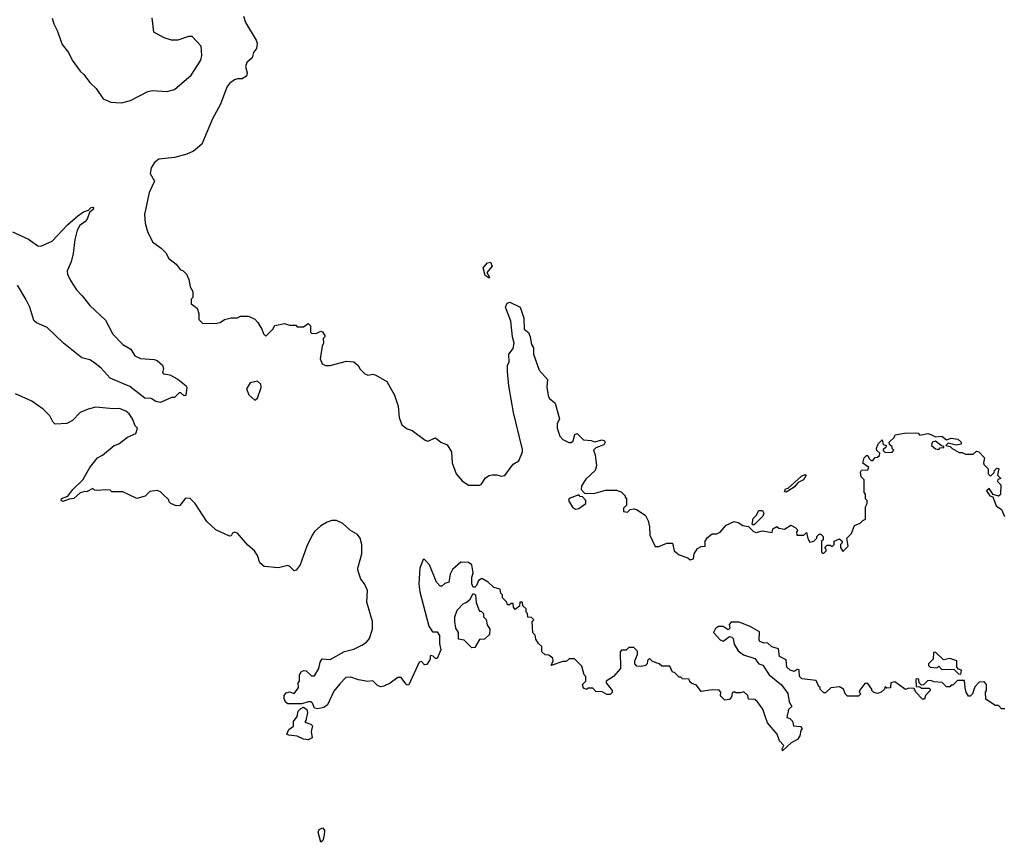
# Model space of a CAD drawing. Extents: x 2220333 to 2384341, y 721037 to 894043.
# Tile 322 of 325: x 2364200 to 2370462, y 863390 to 868623. Entities that reach past the tile are written whole.
import ezdxf

# ---------------------------------------------------------------- set-up
doc = ezdxf.new("R2010")
doc.units = 0

msp = doc.modelspace()

# ---------------------------------------------------------------- linework, layer by layer
at = {"layer": '0CON10XD'}
for points in [[(2364406.7, 868633.3), (2364416.1, 868596.1), (2364438.8, 868555), (2364470, 868465), (2364510, 868415), (2364533.3, 868365), (2364583.3, 868295), (2364607.5, 868275), (2364645, 868223.3), (2364686.7, 868185), (2364730.7, 868120.7), (2364778.3, 868098.3), (2364846.4, 868093.6), (2364905, 868108.8), (2365014.3, 868165.7), (2365045, 868172), (2365135, 868166.2), (2365185, 868180), (2365289.5, 868270.5), (2365352, 868365), (2365359.2, 868395), (2365353.8, 868455), (2365296.1, 868516.1), (2365273.6, 868516.4), (2365206.4, 868493.6), (2365165, 868492), (2365118.8, 868508.8), (2365053.3, 868545), (2365042.5, 868635)], [(2365622.5, 868645), (2365636.7, 868605), (2365703.9, 868493.9), (2365710, 868475), (2365705, 868440), (2365686.2, 868415), (2365678.3, 868381.7), (2365645, 868350), (2365636, 868325), (2365646, 868285), (2365642, 868265), (2365615, 868247.5), (2365585, 868247.1), (2365565, 868240), (2365535, 868217.5), (2365517.5, 868195), (2365477.5, 868085), (2365425, 867993.3), (2365358.3, 867831.7), (2365305, 867787.5), (2365263.2, 867766.8), (2365185, 867746), (2365085, 867736.7), (2365056.1, 867713.9), (2365035, 867680), (2365030, 867645), (2365056.7, 867595), (2365023.3, 867525), (2364993, 867383), (2364998.3, 867328.3), (2365012.5, 867275), (2365045, 867210), (2365099.3, 867169.3), (2365129.3, 867139.3), (2365147.5, 867105), (2365195, 867067.5), (2365220, 867035), (2365240, 867025), (2365260, 867005), (2365275, 866970), (2365283, 866923), (2365300, 866895), (2365300, 866855), (2365290, 866845), (2365290, 866815), (2365328.3, 866788.3), (2365340, 866755), (2365340, 866715), (2365365, 866690), (2365453, 866693), (2365475, 866697.5), (2365503, 866717), (2365545, 866727.5), (2365585, 866727.5), (2365605, 866737.5), (2365655, 866737.5), (2365695, 866717.5), (2365715, 866697.5), (2365740, 866655), (2365750, 866625), (2365765, 866610), (2365810, 866655), (2365823, 866677), (2365885, 866690), (2365915, 866680), (2365955, 866680), (2365965, 866670), (2366005, 866670), (2366035, 866690), (2366050, 866675), (2366050, 866635), (2366055, 866630), (2366085, 866627.5), (2366115, 866642.5), (2366125, 866637.5), (2366140, 866615), (2366140, 866605), (2366130, 866595), (2366132.5, 866565), (2366123.6, 866546.4), (2366110, 866465), (2366123.6, 866433.6), (2366145, 866422.5), (2366175, 866422.5), (2366278.3, 866451.7), (2366325, 866447.5), (2366353, 866423), (2366365, 866400), (2366395, 866370), (2366415, 866362.5), (2366445, 866367.5), (2366465, 866362.5), (2366535, 866322.5), (2366583.9, 866233.9), (2366606.7, 866165), (2366613.6, 866093.6), (2366630, 866045), (2366665, 866020), (2366695, 866010), (2366778.3, 865948.3), (2366795, 865942.5), (2366845, 865962.5), (2366877.5, 865935), (2366917.7, 865917.7), (2366945.8, 865875), (2366950, 865805), (2366975.8, 865735), (2367015, 865690), (2367055, 865662.9), (2367125, 865661.2), (2367135, 865666.7), (2367161.7, 865708.3), (2367185, 865723.8), (2367205, 865728.8), (2367235, 865728.8), (2367265, 865720), (2367286.1, 865723.9), (2367337.5, 865795), (2367375, 865817.5), (2367396.7, 865875), (2367398.3, 865888.3), (2367340, 866125), (2367310, 866295), (2367302.5, 866385), (2367302.5, 866425), (2367312.5, 866445), (2367310, 866495), (2367337.7, 866532.3), (2367344, 866565), (2367333.8, 866605), (2367323.3, 866705), (2367290, 866795), (2367300.7, 866819.3), (2367317, 866827), (2367383.8, 866793.8), (2367406.7, 866725), (2367407.5, 866655), (2367435, 866632.5), (2367446.7, 866605), (2367455.9, 866555.9), (2367466.7, 866535), (2367466.7, 866495), (2367503, 866393), (2367556.7, 866335), (2367552.5, 866285), (2367561.9, 866231.9), (2367568, 866215), (2367603.3, 866185), (2367606.7, 866175), (2367633.8, 866085), (2367617.7, 866052.3), (2367619.2, 866025), (2367634.4, 865974.4), (2367655, 865952.5), (2367693, 865933), (2367707, 865933), (2367720, 865945), (2367730, 865985), (2367745, 865990), (2367785, 865950), (2367835, 865946.7), (2367855, 865936.7), (2367905, 865950), (2367918.8, 865945), (2367924.2, 865935), (2367915, 865918), (2367865, 865900), (2367850, 865885), (2367860, 865855), (2367867.5, 865785), (2367860, 865755), (2367800.7, 865699.3), (2367773, 865657), (2367770, 865635), (2367791.7, 865611.7), (2367851.7, 865608.3), (2367925, 865630), (2367995, 865630), (2368025, 865620), (2368050, 865595), (2368050, 865585), (2368060, 865575), (2368060, 865535), (2368040, 865515), (2368040, 865495), (2368065, 865490), (2368083, 865507), (2368105, 865512.5), (2368126.1, 865506.1), (2368179.3, 865469.3), (2368197.5, 865435), (2368206.4, 865396.4), (2368206.7, 865345), (2368241.7, 865271.7), (2368265, 865272.5), (2368315, 865293.3), (2368352.5, 865292.5), (2368363.3, 865245), (2368372.5, 865235), (2368395, 865218.8), (2368449.5, 865199.5), (2368465, 865187.5), (2368486.1, 865193.9), (2368490, 865225), (2368510.7, 865259.3), (2368535, 865272.5), (2368560, 865275), (2368560, 865305), (2368575, 865330), (2368605, 865352.5), (2368633, 865353), (2368655, 865362.5), (2368692.7, 865407.3), (2368745, 865430), (2368770, 865425), (2368800, 865405), (2368835, 865398.8), (2368867.7, 865367.7), (2368885, 865361.2), (2368925, 865372.5), (2368985, 865360), (2368990, 865385), (2369015, 865400), (2369028.3, 865388.3), (2369065, 865382.5), (2369105, 865407.5), (2369133, 865393), (2369150, 865375), (2369140, 865365), (2369143, 865343), (2369187, 865343), (2369205, 865360), (2369213, 865323), (2369225, 865300), (2369250, 865305), (2369270, 865325), (2369270, 865335), (2369285, 865350), (2369295, 865350), (2369310, 865335), (2369310, 865315), (2369300, 865305), (2369300, 865235), (2369305, 865230), (2369315, 865230), (2369330, 865245), (2369330, 865255), (2369320, 865265), (2369335, 865280), (2369355, 865280), (2369367.5, 865272.5), (2369380, 865285), (2369380, 865305), (2369415, 865320), (2369430, 865305), (2369430, 865295), (2369420, 865285), (2369420, 865265), (2369435, 865240), (2369470, 865275), (2369460, 865325), (2369490, 865355), (2369510, 865405), (2369545, 865420), (2369561.7, 865438.3), (2369580, 865445), (2369580, 865525), (2369590, 865545), (2369590, 865565), (2369580, 865575), (2369580, 865605), (2369570, 865615), (2369570, 865695), (2369552.5, 865715), (2369547.5, 865745), (2369553, 865757), (2369595, 865760), (2369600, 865775), (2369563, 865803), (2369570, 865835), (2369585, 865850), (2369595, 865850), (2369601.7, 865831.7), (2369615, 865820), (2369625, 865820), (2369641.7, 865838.3), (2369655, 865840), (2369668.3, 865851.7), (2369670, 865865), (2369651.7, 865881.7), (2369650, 865895), (2369660, 865925), (2369685, 865950), (2369691.7, 865921.7), (2369710, 865915), (2369708.3, 865901.7), (2369691.7, 865888.3), (2369691.7, 865881.7), (2369705, 865870), (2369748.3, 865871.7), (2369760, 865885), (2369750, 865895), (2369750, 865905), (2369731.7, 865921.7), (2369730, 865935), (2369762.5, 865965), (2369768.3, 865981.7), (2369827, 865993), (2369895, 865996), (2369913.6, 865993.6), (2369925, 865980), (2369975, 865990), (2369995, 865984)], [(2364153, 867273), (2364255, 867226.4), (2364314, 867185), (2364335, 867183.3), (2364406.1, 867213.9), (2364502.7, 867317.3), (2364568.5, 867375), (2364605, 867401.8), (2364638.3, 867411.7), (2364655, 867428.8), (2364665, 867430), (2364670, 867425), (2364666.2, 867415), (2364643.9, 867396.1), (2364628.6, 867355), (2364613.7, 867336.3), (2364582, 867315), (2364564.2, 867285), (2364550, 867225), (2364540.8, 867135), (2364526.9, 867083.1), (2364501.2, 867025), (2364503.8, 867005), (2364522, 866965), (2364561.9, 866905), (2364596.4, 866866.4), (2364645, 866804.2), (2364745, 866711.2), (2364793, 866623), (2364856.1, 866556.1), (2364906.4, 866526.4), (2364932.5, 866485), (2364967, 866467), (2365055, 866461.4), (2365073.8, 866455), (2365108, 866425), (2365113.8, 866405), (2365108.3, 866378.3), (2365115, 866370), (2365155, 866363.3), (2365205, 866336.7), (2365257.5, 866295), (2365262.5, 866285), (2365257, 866233), (2365245, 866230), (2365225, 866250), (2365215, 866250), (2365185, 866220), (2365165, 866220), (2365095, 866188.8), (2365065, 866194.3), (2365035, 866213.3), (2364995, 866216.2), (2364900.6, 866290.6), (2364775, 866342.9), (2364717.2, 866407.2), (2364670, 866445), (2364645, 866458.5), (2364595, 866472.2), (2364478.6, 866565), (2364375, 866666), (2364306.7, 866695), (2364288.7, 866708.7), (2364263.3, 866795), (2364238, 866845), (2364185, 866934.5)], [(2367185, 866980), (2367160, 866995), (2367146.7, 867045), (2367174.2, 867075.8), (2367195, 867080), (2367203.8, 867055), (2367170, 867015), (2367187.5, 866985), (2367185, 866980)], [(2365695, 866203.8), (2365712.5, 866215), (2365736.1, 866283.9), (2365733.3, 866305), (2365713, 866323), (2365665, 866313.3), (2365643.3, 866275), (2365657, 866237), (2365695, 866203.8)], [(2370465, 864240), (2370445, 864240), (2370425, 864260), (2370405, 864260), (2370345, 864300), (2370342.5, 864345), (2370350, 864355), (2370350, 864395), (2370335, 864410), (2370301.7, 864408.3), (2370275, 864380), (2370260, 864335), (2370245, 864320), (2370235, 864320), (2370220, 864345), (2370213, 864373), (2370210, 864420), (2370165, 864420), (2370135, 864390), (2370125, 864390), (2370115, 864380), (2370095, 864380), (2370067, 864407), (2370015, 864410), (2369995, 864420), (2369973, 864417), (2369948.3, 864391.7), (2369935, 864390), (2369920, 864405), (2369918.3, 864428.3), (2369905, 864430), (2369900, 864425), (2369901.7, 864381.7), (2369925, 864380), (2369935, 864370), (2369985, 864370), (2369990, 864365), (2369990, 864355), (2369960, 864325), (2369955, 864300), (2369941.7, 864301.7), (2369900, 864345), (2369888.3, 864368.3), (2369855, 864370), (2369833, 864363), (2369765, 864410), (2369740, 864405), (2369738.3, 864371.7), (2369715, 864370), (2369705, 864380), (2369700, 864365), (2369680, 864345), (2369655, 864337.5), (2369633.3, 864343.3), (2369620, 864355), (2369620, 864365), (2369595, 864400), (2369575, 864400), (2369543, 864357), (2369540, 864345), (2369550, 864335), (2369535, 864320), (2369465, 864320), (2369450, 864335), (2369440, 864365), (2369415, 864380), (2369358.3, 864371.7), (2369325, 864340), (2369315, 864340), (2369290, 864365), (2369290, 864375), (2369281.7, 864381.7), (2369265, 864420), (2369175, 864430), (2369160, 864445), (2369158.3, 864488.3), (2369145, 864490), (2369125, 864477.5), (2369100, 864485), (2369080, 864505), (2369075, 864550), (2369033, 864573), (2369025, 864620), (2368983, 864633), (2368955, 864660), (2368935, 864657.5), (2368907, 864667), (2368902.5, 864675), (2368905, 864730), (2368845, 864762.5), (2368775, 864790), (2368725, 864790), (2368712.5, 864775), (2368717, 864753), (2368705, 864742.5), (2368675, 864762.5), (2368645, 864762.5), (2368625, 864750), (2368612.5, 864725), (2368655, 864677.5), (2368675, 864670), (2368715, 864700), (2368730, 864695), (2368737, 864687), (2368745, 864650), (2368768.8, 864608.8), (2368803, 864583), (2368875, 864560), (2368900, 864525), (2368926.4, 864516.4), (2368967.5, 864455), (2369045, 864392.5), (2369086.1, 864336.1), (2369093, 864283), (2369110, 864255), (2369090, 864235), (2369080, 864185), (2369098.3, 864178.3), (2369115, 864160), (2369121.7, 864131.7), (2369165, 864127.5), (2369177.5, 864115), (2369168.3, 864101.7), (2369161.7, 864068.3), (2369146.4, 864043.6), (2369107, 864023), (2369051.7, 863971.7), (2369050, 863985), (2369060, 864005), (2369032.5, 864035), (2369018.3, 864078.3), (2368955, 864150), (2368941.7, 864191.7), (2368927, 864237), (2368893, 864283), (2368875, 864297.5), (2368835, 864300), (2368830, 864325), (2368805, 864347.5), (2368785, 864340), (2368755, 864340), (2368743, 864347), (2368731.7, 864338.3), (2368727.5, 864315), (2368715, 864297.5), (2368685, 864293.3), (2368662.5, 864315), (2368657.5, 864325), (2368660, 864345), (2368648.3, 864358.3), (2368605, 864360), (2368535, 864350), (2368505, 864390), (2368475, 864400), (2368461.7, 864411.7), (2368458.3, 864428.3), (2368415, 864430), (2368405, 864440), (2368395, 864440), (2368365, 864470), (2368351.7, 864471.7), (2368335, 864510), (2368285, 864510), (2368266.1, 864526.1), (2368225, 864540), (2368205, 864560), (2368193, 864547), (2368190, 864525), (2368180, 864515), (2368155, 864507.5), (2368125, 864510), (2368112.5, 864525), (2368112.5, 864545), (2368130, 864585), (2368130, 864605), (2368105, 864630), (2368075, 864630), (2368057, 864613), (2368028.3, 864611.7), (2368018.3, 864601.7), (2368020, 864495), (2367977.5, 864445), (2367930, 864415), (2367930, 864405), (2367967.5, 864355), (2367967, 864343), (2367955, 864330), (2367935, 864330), (2367905, 864347.5), (2367865, 864350), (2367845, 864370), (2367815, 864370), (2367805, 864362.5), (2367785, 864370), (2367780, 864395), (2367800, 864415), (2367800, 864445), (2367790, 864455), (2367775, 864510), (2367728.3, 864558.3), (2367695, 864557.5), (2367675, 864540), (2367655, 864540), (2367580, 864515), (2367592.5, 864545), (2367591.7, 864561.7), (2367565, 864580), (2367541.7, 864581.7), (2367521.7, 864601.7), (2367520, 864635), (2367500, 864655), (2367483, 864683), (2367478.3, 864708.3), (2367463, 864723), (2367460, 864795), (2367470, 864805), (2367455, 864820), (2367431.7, 864821.7), (2367430, 864845), (2367420, 864855), (2367420, 864875), (2367400, 864895), (2367398.3, 864918.3), (2367381.7, 864918.3), (2367378.3, 864891.7), (2367351.7, 864871.7), (2367340, 864885), (2367338.3, 864908.3), (2367325, 864910), (2367315, 864900), (2367301.7, 864901.7), (2367298.3, 864918.3), (2367270, 864945), (2367270, 864965), (2367260, 864975), (2367255, 865000), (2367215, 865010), (2367180, 865045), (2367138.3, 865068.3), (2367117.5, 865055), (2367105.7, 865024.3), (2367095, 865013.8), (2367084, 865014), (2367076, 865035), (2367076.1, 865073.9), (2367084, 865105), (2367076.2, 865156.2), (2367055, 865170.8), (2367005, 865172.5), (2366952.5, 865125), (2366937.5, 865095), (2366930, 865045), (2366903, 865037), (2366885, 865020), (2366875, 865020), (2366850, 865045), (2366806.1, 865156.1), (2366775, 865190), (2366765, 865190), (2366744, 865135), (2366738, 865035), (2366744.1, 864984.1), (2366802.5, 864765), (2366825, 864730), (2366855, 864730), (2366870, 864705), (2366870, 864655), (2366877.5, 864615), (2366855, 864560), (2366845, 864560), (2366830, 864575), (2366815, 864577.5), (2366810, 864575), (2366810, 864555), (2366788.3, 864521.7), (2366775, 864520), (2366755, 864540), (2366740, 864535), (2366675, 864392.5), (2366665, 864390), (2366655, 864397.5), (2366625, 864437.5), (2366605, 864437.5), (2366555, 864402.5), (2366516.4, 864383.6), (2366495, 864380), (2366475, 864387.5), (2366445, 864417.5), (2366415, 864412.5), (2366355, 864423.3), (2366305, 864441.2), (2366275, 864438.8), (2366235, 864397.5), (2366197.5, 864352.5), (2366157.5, 864265), (2366135, 864247.5), (2366095, 864240), (2366075, 864242.5), (2366062.5, 864275), (2366053, 864283), (2366035, 864283.8), (2365995, 864270), (2365905, 864270), (2365890.6, 864280.6), (2365880.8, 864305), (2365881.2, 864325), (2365895, 864340), (2365915, 864347.5), (2365945, 864337.5), (2365967.5, 864365), (2365972.5, 864375), (2365970, 864405), (2365980, 864415), (2365980, 864455), (2365990, 864475), (2366005, 864482.5), (2366021.7, 864481.7), (2366055, 864450), (2366075, 864450), (2366103.3, 864495), (2366110, 864535), (2366123.6, 864556.4), (2366175, 864552.5), (2366265, 864603.3), (2366325, 864618.8), (2366376.1, 864643.9), (2366405, 864662.5), (2366423.6, 864686.4), (2366443.3, 864745), (2366443.3, 864795), (2366407, 864917), (2366411.7, 864991.7), (2366392.5, 865035), (2366370, 865065), (2366353.3, 865115), (2366351.2, 865135), (2366376.2, 865225), (2366376.2, 865285), (2366366.2, 865325), (2366347.3, 865347.3), (2366303.9, 865373.9), (2366255, 865417.5), (2366215, 865437.5), (2366185, 865437.5), (2366155, 865427.5), (2366115, 865403.3), (2366075, 865367.5), (2366060, 865345), (2366026.2, 865275), (2365983.8, 865155), (2365958.3, 865121.7), (2365945, 865117.5), (2365917.5, 865145), (2365905, 865150), (2365845, 865136.2), (2365755, 865143.8), (2365727.7, 865167.7), (2365711.2, 865215), (2365693.3, 865245), (2365650.3, 865280.3), (2365585, 865356.7), (2365565, 865362.5), (2365553.6, 865356.4), (2365545, 865340), (2365535, 865337.5), (2365447, 865377), (2365390.7, 865430.7), (2365316.1, 865546.1), (2365285, 865577.5), (2365255, 865580), (2365218.3, 865531.7), (2365195, 865530), (2365160, 865545), (2365150, 865555), (2365148.3, 865568.3), (2365113, 865603), (2365095, 865620), (2365075, 865627.5), (2365028.3, 865621.7), (2364997, 865593), (2364945, 865577.5), (2364855, 865620), (2364785, 865620), (2364775, 865630), (2364745, 865632.5), (2364695, 865627.5), (2364675, 865630), (2364665, 865640), (2364625, 865620), (2364615, 865622.5), (2364585, 865613.3), (2364545, 865576.7), (2364515, 865573.8), (2364475, 865558.8), (2364463.9, 865563.9), (2364465, 865576.7), (2364505, 865592.5), (2364536.7, 865635), (2364601.2, 865695), (2364646.2, 865773.8), (2364693.6, 865836.4), (2364726.1, 865853.9), (2364800, 865915), (2364830, 865925), (2364885, 865967.5), (2364938.3, 865991.7), (2364950, 866025), (2364935, 866040), (2364917.5, 866085), (2364896.7, 866115), (2364875, 866132.5), (2364835, 866150), (2364795, 866146.7), (2364685, 866158), (2364635, 866146.2), (2364585, 866123.3), (2364536.4, 866073.6), (2364500, 866055), (2364425, 866050), (2364410, 866065), (2364392.3, 866102.3), (2364350, 866145), (2364277, 866197), (2364172.1, 866242.1)], [(2369995, 865984), (2370025, 865970), (2370065, 865973.8), (2370095, 865950), (2370125, 865961.2), (2370167.5, 865955), (2370187.5, 865935), (2370187, 865923), (2370155, 865917.5), (2370105, 865930), (2370090, 865915), (2370118.3, 865908.3), (2370130, 865895), (2370175, 865870), (2370195, 865870), (2370215, 865860), (2370265, 865860), (2370285, 865877.5), (2370300, 865875), (2370337, 865837), (2370330, 865805), (2370333, 865793), (2370360, 865765), (2370360, 865735), (2370375, 865720), (2370398.3, 865741.7), (2370400, 865755), (2370415, 865770), (2370428.3, 865768.3), (2370420, 865725), (2370440, 865705), (2370421.7, 865698.3), (2370420, 865685), (2370440, 865665), (2370437, 865603), (2370425, 865592.5), (2370391.7, 865601.7), (2370365, 865640), (2370350, 865625), (2370370, 865595), (2370388.3, 865588.3), (2370410, 865530), (2370445, 865507.5), (2370463, 865463)], [(2370045, 865890), (2370055, 865900), (2370078.3, 865901.7), (2370078.3, 865908.3), (2370061.7, 865911.7), (2370025, 865942.5), (2370003.6, 865936.4), (2370000, 865915), (2370025, 865892.5), (2370045, 865890)], [(2369075, 865617.5), (2369065, 865620), (2369071.2, 865638.8), (2369087, 865643), (2369171.7, 865718.3), (2369195, 865730), (2369202.5, 865725), (2369184, 865695), (2369150.8, 865679.2), (2369125, 865648.8), (2369085, 865624), (2369075, 865617.5)], [(2367735, 865509.4), (2367755, 865512.9), (2367800, 865545), (2367800, 865565), (2367778.3, 865588.3), (2367765, 865590), (2367755, 865600), (2367695, 865577.5), (2367690, 865565), (2367715, 865522.5), (2367735, 865509.4)], [(2368865, 865407.5), (2368857.5, 865415), (2368865, 865450), (2368885, 865470), (2368900, 865500), (2368925, 865500), (2368932.5, 865485), (2368926.5, 865465), (2368875, 865413.3), (2368865, 865407.5)], [(2367075, 864627.5), (2367027, 864677), (2366991.7, 864681.7), (2366990, 864725), (2366973, 864753), (2366967.5, 864795), (2366967.5, 864825), (2366983, 864867), (2367021.7, 864908.3), (2367040, 864915), (2367065, 864937.5), (2367085, 864973.3), (2367098, 864965), (2367102, 864915), (2367117.5, 864875), (2367125, 864860), (2367135, 864860), (2367150, 864845), (2367150, 864825), (2367167, 864807), (2367173, 864773), (2367190, 864745), (2367188.3, 864711.7), (2367157, 864683), (2367125, 864680), (2367095, 864630), (2367075, 864627.5)], [(2370185, 864460), (2370190, 864485), (2370171.7, 864491.7), (2370160, 864505), (2370160, 864545), (2370115, 864560), (2370075, 864550), (2370025, 864600), (2370011.7, 864598.3), (2370010, 864555), (2369980, 864525), (2369980, 864515), (2369990, 864505), (2370035, 864500), (2370045, 864510), (2370065, 864490), (2370141.7, 864491.7), (2370171.7, 864461.7), (2370185, 864460)], [(2366035, 864042.5), (2366005, 864046.2), (2365965, 864066.2), (2365910.7, 864070.7), (2365898.3, 864078.3), (2365912.3, 864107.7), (2365941.7, 864128.3), (2365940.7, 864159.3), (2365965, 864190), (2365971.2, 864225), (2365987.7, 864242.3), (2366005, 864250), (2366026.7, 864235), (2366031.2, 864215), (2366020, 864165), (2366012.5, 864155), (2366051.7, 864141.7), (2366061.7, 864131.7), (2366052.5, 864095), (2366060, 864055), (2366035, 864042.5)], [(2366115, 863390), (2366098.9, 863455), (2366105, 863472), (2366125, 863481.2), (2366137.5, 863467.5), (2366135.8, 863434.2), (2366127.7, 863402.3), (2366115, 863390)]]:
    msp.add_lwpolyline(points, dxfattribs=at)

doc.saveas('drawing.dxf')
